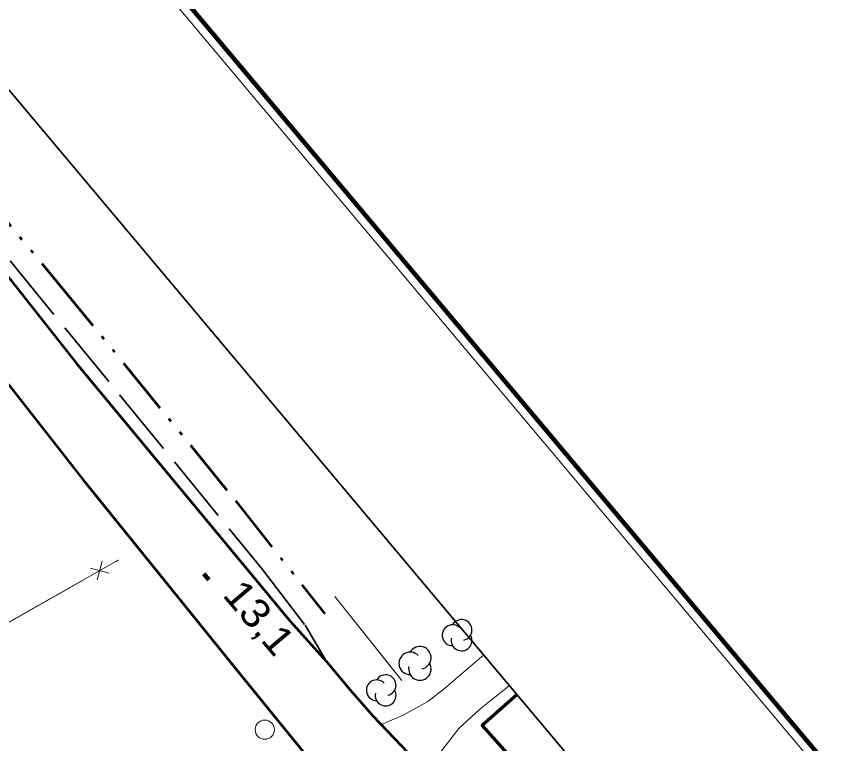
# Model space of a CAD drawing. Extents: x 386081 to 389416, y 5130568 to 5134082.
# Drawn here: x 388022.1 to 388107.1, y 5133222.7 to 5133298.4 of the extents above; entities that cross this region are included whole.
import ezdxf

# ---------------------------------------------------------------- set-up
doc = ezdxf.new("R2010")
doc.units = 0
doc.header["$LTSCALE"] = 1.2
doc.linetypes.add('DASH_DOUBLE_DOT', pattern=[9.2, 5, -1.2, 0.3, -1.2, 0.3, -1.2])
doc.linetypes.add('LONG_DASHED', pattern=[7.5, 6, -1.5])
for name, color, linetype, lineweight in [('19', 7, 'Continuous', 13), ('21', 7, 'LONG_DASHED', 35), ('3', 7, 'Continuous', 140), ('31', 7, 'Continuous', 70), ('36', 7, 'Continuous', 13), ('37', 7, 'Continuous', 13), ('4', 7, 'DASH_DOUBLE_DOT', 53), ('44', 7, 'Continuous', 25), ('60', 7, 'Continuous', 13)]:
    doc.layers.add(name, color=color, linetype=linetype, lineweight=lineweight)

msp = doc.modelspace()

# ---------------------------------------------------------------- linework, layer by layer
at = {"layer": '19'}
for points in [[(388060.04, 5133224.73), (388062.38, 5133225.74), (388064.87, 5133227.11), (388066.57, 5133228.45), (388070.67, 5133231.97)], [(388064.86, 5133219.46), (388066.32, 5133222.01), (388068.1, 5133224.3), (388070.23, 5133226.3), (388073.34, 5133228.8)]]:
    msp.add_lwpolyline(points, dxfattribs=at)
at = {"layer": '21'}
msp.add_lwpolyline([(387984.58, 5133313.12), (387991.63, 5133306.21), (387997.79, 5133300.04), (388004.21, 5133293.38), (388009.18, 5133287.84), (388015.75, 5133279.92), (388047.67, 5133240.86), (388052.1, 5133235.05), (388054.35, 5133231.28)], dxfattribs=at)
at = {"layer": '21', "linetype": 'Continuous', "lineweight": 53}
for points in [[(387988.29, 5133299.49), (387998.02, 5133289.25), (388006.21, 5133279.7), (388011.02, 5133273.63), (388014.87, 5133268.22), (388029.06, 5133250.18), (388045.35, 5133229.98), (388079.95, 5133187.42), (388096.88, 5133166.43), (388126.93, 5133129.5), (388151.89, 5133100.29), (388177.78, 5133070.47), (388192.12, 5133054.55)], [(387996.48, 5133299.33), (388008.5, 5133286.86), (388018.14, 5133275.19), (388028.39, 5133262.22), (388050.54, 5133235.47), (388054.35, 5133231.28), (388056.75, 5133228.37), (388059.2, 5133225.59), (388063.51, 5133221.04), (388067.79, 5133216.01), (388124.74, 5133146.03), (388137.23, 5133130.93), (388156.14, 5133108.59), (388166.08, 5133097.05), (388179.25, 5133081.98), (388190.53, 5133069.43), (388199.06, 5133060.07), (388201.02, 5133058.05), (388201.87, 5133057.51), (388202.98, 5133057.23), (388205.1, 5133057.08), (388206.18, 5133057.44), (388207.46, 5133058), (388209.21, 5133059.13)]]:
    msp.add_lwpolyline(points, dxfattribs=at)
at = {"layer": '3'}
msp.add_line((388041.6, 5133240.38), (388042.11, 5133239.77), dxfattribs=at)
at = {"layer": '31'}
msp.add_lwpolyline([(388080.29, 5133220.51), (388076.91, 5133217.5), (388070.52, 5133224.66), (388074.12, 5133227.86)], dxfattribs=at)
at = {"layer": '36'}
msp.add_circle((388047.918, 5133224.19), 1, dxfattribs=at)
at = {"layer": '37'}
for p, q in [((387999.45, 5133222.98), (388032.68, 5133241.82)), ((388030.5, 5133239.77), (388031.03, 5133241.7)), ((388032.51, 5133241.72), (388032.68, 5133241.82)), ((388031.73, 5133240.47), (388029.8, 5133241)), ((388020.33, 5133234.82), (388029.03, 5133239.75)), ((388055.21, 5133238.05), (388062.15, 5133229.3)), ((388055.21, 5133238.05), (388061.42, 5133230.22))]:
    msp.add_line(p, q, dxfattribs=at)
at = {"layer": '4'}
msp.add_lwpolyline([(388004.59, 5133310.63), (388003.86, 5133309.33), (388002.32, 5133305.83), (388002.96, 5133304.74), (388005, 5133299.01), (388007.58, 5133294.5), (388011, 5133289.4), (388017.67, 5133281.15), (388026.25, 5133270.88), (388044.95, 5133247.92), (388054.15, 5133236.24)], dxfattribs=at)
at = {"layer": '44'}
for centre, radius, start, end in [((388068.372, 5133234.556), 1.082, 282.26917, 149.72626), ((388067.441, 5133234.015), 1.082, 44.11537, 269.80396), ((388068.372, 5133233.474), 1.082, 166.93686, 29.62122), ((388063.033, 5133231.087), 1.169, 44.11537, 269.80396), ((388064.038, 5133231.671), 1.169, 282.26917, 149.72626), ((388064.038, 5133230.502), 1.169, 166.93686, 29.62122), ((388060.481, 5133228.824), 1.079, 282.26917, 149.72626), ((388059.553, 5133228.285), 1.079, 44.11537, 269.80396), ((388060.481, 5133227.745), 1.079, 166.93686, 29.62122)]:
    msp.add_arc(centre, radius, start, end, dxfattribs=at)
at = {"layer": '60'}
msp.add_line((387383.05, 5134080.13), (389414.21, 5131662), dxfattribs=at)
at = {"layer": '60', "lineweight": 158}
msp.add_lwpolyline([(386081.46, 5132988.14), (387383.17, 5134081.54), (389415.62, 5131661.88), (388113.9, 5130568.48)], close=True, dxfattribs=at)
at = {"layer": '60', "lineweight": 35}
msp.add_lwpolyline([(386109.63, 5132985.69), (387380.72, 5134053.36), (389052.99, 5132062.51), (387781.9, 5130994.83)], close=True, dxfattribs=at)

# ---------------------------------------------------------------- texts
at = {"layer": '3', "width": 1.1}
msp.add_text('13,1   ', height=3, rotation=310.294, dxfattribs=at).set_placement((388043.43, 5133238.16))

doc.saveas('drawing.dxf')
